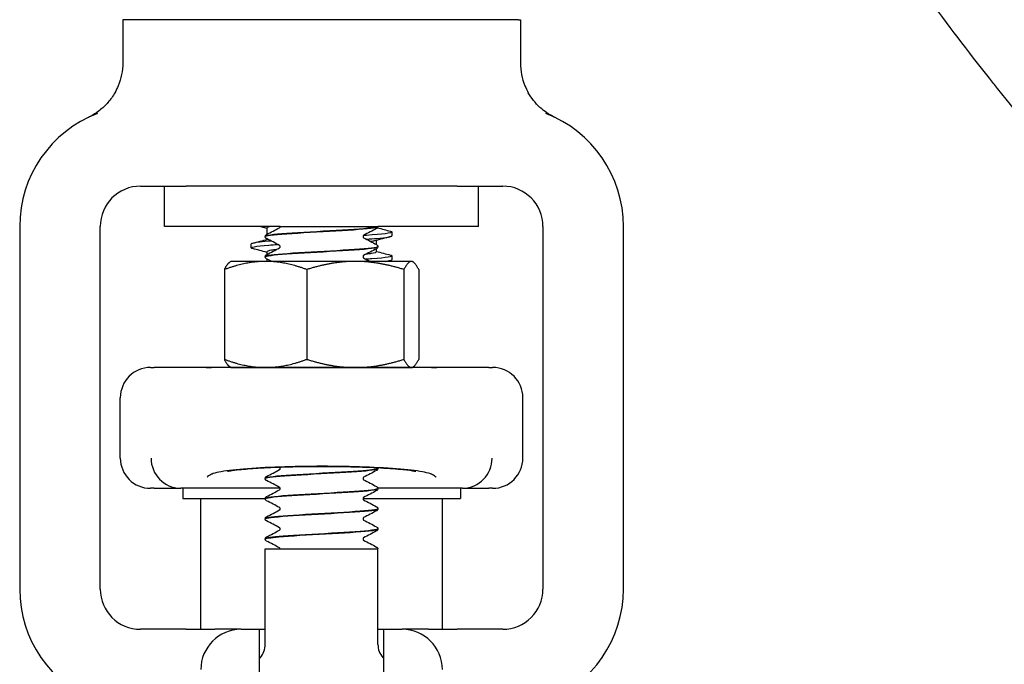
# Model space of a CAD drawing. Header units: inches. Extents: x 24 to 1128, y -69 to 748.
# Tile 552 of 656: x 962.1 to 965.15, y 305.56 to 307.56. Entities that reach past the tile are written whole.
import ezdxf

# ---------------------------------------------------------------- set-up
doc = ezdxf.new("R2010")
doc.units = ezdxf.units.IN
doc.header["$LTSCALE"] = 32
doc.header["$MEASUREMENT"] = 0
doc.layers.add('Visible (ANSI)', color=7, linetype='Continuous', lineweight=30)

msp = doc.modelspace()

# ---------------------------------------------------------------- linework, layer by layer
at = {"layer": 'Visible (ANSI)'}
for p, q in [((962.42349, 307.56267), (962.41703, 307.56267)), ((962.41703, 307.56267), (962.41703, 307.42871)), ((962.43112, 307.56267), (962.42349, 307.56267)), ((963.63794, 307.56267), (962.43112, 307.56267)), ((963.64558, 307.56267), (963.63794, 307.56267)), ((963.64558, 307.56267), (963.65203, 307.56267)), ((963.65203, 307.56267), (963.65203, 307.42871)), ((962.47203, 307.04617), (962.61395, 307.04617)), ((962.54703, 306.92117), (962.54703, 307.04617)), ((963.45512, 307.04617), (962.61395, 307.04617)), ((963.45512, 307.04617), (963.59703, 307.04617)), ((963.52203, 306.92117), (963.52203, 307.04617)), ((962.09703, 306.92117), (962.09703, 305.79617)), ((962.34703, 305.79617), (962.34703, 306.92117)), ((962.90587, 306.92117), (962.54703, 306.92117)), ((962.90587, 306.92117), (962.90587, 306.92117)), ((962.90587, 306.92117), (962.92051, 306.92117)), ((962.90587, 306.92114), (962.90587, 306.92117)), ((962.92051, 306.92117), (963.18337, 306.92117)), ((963.18337, 306.92117), (963.20946, 306.92117)), ((963.20953, 306.92117), (963.20946, 306.92117)), ((963.20953, 306.92083), (963.20953, 306.92117)), ((963.52203, 306.92117), (963.20953, 306.92117)), ((963.72203, 306.92117), (963.72203, 305.79617)), ((963.97203, 305.79617), (963.97203, 306.92117)), ((962.85953, 306.88955), (962.85953, 306.89017)), ((962.86453, 306.91651), (962.86453, 306.89662)), ((963.25328, 306.89205), (963.25328, 306.90391)), ((962.81578, 306.85498), (962.81578, 306.86684)), ((962.86453, 306.8831), (962.86453, 306.88098)), ((963.20453, 306.8779), (963.20453, 306.86534)), ((962.86453, 306.84237), (962.86453, 306.83406)), ((963.20453, 306.85182), (963.20453, 306.84237)), ((963.20953, 306.85827), (963.20953, 306.85889)), ((963.25328, 306.81791), (963.25328, 306.82977)), ((962.75303, 306.81267), (962.75017, 306.81102)), ((962.86071, 306.81267), (962.75303, 306.81267)), ((962.85953, 306.82699), (962.85953, 306.82761)), ((963.13938, 306.81267), (962.86071, 306.81267)), ((962.86453, 306.82054), (962.86453, 306.81267)), ((963.3132, 306.81267), (963.13938, 306.81267)), ((963.31603, 306.81267), (963.3132, 306.81267)), ((963.31603, 306.81267), (963.31889, 306.81102)), ((962.73287, 306.78753), (962.73287, 306.50881)), ((962.98854, 306.78753), (962.98854, 306.50881)), ((963.29021, 306.78753), (963.29021, 306.50881)), ((963.3362, 306.78753), (963.3362, 306.50881)), ((962.50328, 306.48367), (962.5147, 306.48367)), ((962.67647, 306.48367), (962.5147, 306.48367)), ((962.75303, 306.48367), (962.67647, 306.48367)), ((963.37612, 306.48327), (962.69294, 306.48327)), ((962.75303, 306.48367), (962.75017, 306.48532)), ((962.75303, 306.48367), (962.86071, 306.48367)), ((962.86071, 306.48367), (963.13938, 306.48367)), ((963.13938, 306.48367), (963.3132, 306.48367)), ((963.20953, 306.48327), (963.20953, 306.48352)), ((963.3132, 306.48367), (963.31603, 306.48367)), ((963.31603, 306.48367), (963.31889, 306.48532)), ((963.3926, 306.48367), (963.31603, 306.48367)), ((963.55436, 306.48367), (963.3926, 306.48367)), ((963.55436, 306.48367), (963.56578, 306.48367)), ((962.40953, 306.20242), (962.40953, 306.38992)), ((963.65953, 306.20242), (963.65953, 306.38992)), ((963.20953, 306.17008), (963.20953, 306.1707)), ((962.85953, 306.1388), (962.85953, 306.13942)), ((962.5147, 306.10867), (962.50328, 306.10867)), ((962.5147, 306.10867), (962.59741, 306.10867)), ((962.90579, 306.10867), (962.59741, 306.10867)), ((962.60328, 306.10867), (962.60328, 306.07742)), ((963.47166, 306.10867), (963.20949, 306.10867)), ((963.20953, 306.10752), (963.20953, 306.10814)), ((963.46578, 306.10867), (963.46578, 306.07742)), ((963.47166, 306.10867), (963.55436, 306.10867)), ((963.56578, 306.10867), (963.55436, 306.10867)), ((962.60328, 306.07742), (962.85958, 306.07742)), ((962.65953, 305.67117), (962.65953, 306.07742)), ((962.85953, 306.07624), (962.85953, 306.07686)), ((963.16328, 306.07742), (963.46578, 306.07742)), ((963.40953, 305.67117), (963.40953, 306.07742)), ((963.20953, 306.04496), (963.20953, 306.04558)), ((962.85953, 306.01368), (962.85953, 306.0143)), ((963.20953, 305.98239), (963.20953, 305.98302)), ((962.85953, 305.95111), (962.85953, 305.95173)), ((962.85953, 305.92117), (963.20953, 305.92117)), ((962.85953, 305.62427), (962.85953, 305.92117)), ((963.20953, 305.62427), (963.20953, 305.92117)), ((962.61395, 305.67117), (962.47203, 305.67117)), ((962.61395, 305.67117), (962.70288, 305.67117)), ((962.78453, 305.67117), (962.70288, 305.67117)), ((962.78453, 305.67117), (962.84078, 305.67117)), ((962.84078, 305.67117), (962.85953, 305.67117)), ((962.84078, 305.67117), (962.84078, 305.18625)), ((963.20953, 305.67117), (963.22828, 305.67117)), ((963.22828, 305.67117), (963.28453, 305.67117)), ((963.22828, 305.18625), (963.22828, 305.67117)), ((963.36618, 305.67117), (963.28453, 305.67117)), ((963.36618, 305.67117), (963.45512, 305.67117)), ((963.59703, 305.67117), (963.45512, 305.67117))]:
    msp.add_line(p, q, dxfattribs=at)
for centre, radius, start, end in [((962.47203, 306.92117), 0.375, 110.89571, 180), ((963.59703, 306.92117), 0.375, 0, 69.10429), ((962.47203, 306.92117), 0.125, 90, 180), ((963.59703, 306.92117), 0.125, 0, 90), ((962.50328, 306.38992), 0.09375, 90, 180), ((963.56578, 306.38992), 0.09375, 0, 90), ((962.50328, 306.20242), 0.09375, 180, 270), ((963.56578, 306.20242), 0.09375, 270, 0), ((962.47203, 305.79617), 0.375, 180, 249.10429), ((962.47203, 305.79617), 0.125, 180, 270), ((963.59703, 305.79617), 0.125, 270, 0), ((963.59703, 305.79617), 0.375, 290.89571, 0), ((962.78453, 305.54617), 0.125, 90, 180), ((963.28453, 305.54617), 0.125, 0, 90), ((962.79703, 305.62427), 0.0625, 319.4642, 0), ((963.27203, 305.62427), 0.0625, 180, 220.5358), ((963.03453, 305.42117), 0.25, 139.4642, 140.80503), ((963.03453, 305.42117), 0.25, 39.19497, 40.5358)]:
    msp.add_arc(centre, radius, start, end, dxfattribs=at)
for centre, major_axis, ratio, start_param, end_param in [((962.59654, 306.20242), (0.01834, -0.09202), 0.976791, 4.5200982, 6.0729206), ((963.47252, 306.20242), (0.01834, 0.09202), 0.976791, 3.3518573, 4.9046798), ((962.82324, 306.20242), (-0.24503, -0.08795), 0.1325254, 0.3357379, 0.3537118), ((963.24583, 306.20242), (0.24503, -0.08795), 0.1325254, 5.9294735, 5.9474474)]:
    msp.add_ellipse(centre, major_axis=major_axis, ratio=ratio, start_param=start_param, end_param=end_param, dxfattribs=at)
for points, knots in [([(979.45453, 304.63906), (979.3894, 304.60781), (979.32397, 304.57719), (979.25827, 304.54719), (979.24826, 304.54262), (979.23824, 304.53806), (979.22821, 304.53352), (979.03399, 304.44552), (978.83741, 304.36298), (978.63913, 304.28593), (978.62977, 304.28229), (978.62041, 304.27867), (978.61105, 304.27506), (978.51525, 304.23811), (978.41906, 304.20244), (978.32255, 304.16806), (978.31379, 304.16493), (978.30502, 304.16182), (978.29625, 304.15872), (978.27624, 304.15164), (978.25621, 304.14462), (978.23617, 304.13765), (978.05144, 304.0734), (977.86495, 304.01359), (977.67704, 303.95822), (977.66972, 303.95607), (977.66239, 303.95392), (977.65507, 303.95177), (977.57074, 303.9271), (977.48612, 303.90331), (977.40125, 303.88043), (977.38376, 303.87571), (977.36625, 303.87103), (977.34874, 303.86639), (977.34207, 303.86462), (977.33539, 303.86286), (977.32872, 303.8611), (977.11477, 303.80479), (976.89928, 303.75415), (976.68273, 303.70919), (976.67718, 303.70804), (976.67163, 303.70689), (976.66608, 303.70574), (976.55951, 303.68376), (976.45269, 303.66316), (976.34567, 303.64392), (976.34065, 303.64302), (976.33562, 303.64212), (976.3306, 303.64122), (976.27521, 303.63133), (976.21978, 303.62181), (976.1643, 303.61265), (975.99828, 303.58526), (975.8317, 303.56111), (975.66473, 303.5402), (975.661, 303.53973), (975.65726, 303.53926), (975.65353, 303.5388), (975.54301, 303.52506), (975.43232, 303.51274), (975.32151, 303.50184), (975.31851, 303.50154), (975.3155, 303.50125), (975.3125, 303.50095), (975.086, 303.47882), (974.85902, 303.46262), (974.63165, 303.4523), (974.63026, 303.45223), (974.62887, 303.45217), (974.62748, 303.45211), (974.5136, 303.44698), (974.39965, 303.44332), (974.28567, 303.44115), (974.28508, 303.44114), (974.2845, 303.44113), (974.28391, 303.44112), (974.20043, 303.43954), (974.11693, 303.43875), (974.03343, 303.43876), (973.88774, 303.43877), (973.74203, 303.4412), (973.59639, 303.44604), (973.59537, 303.44608), (973.59435, 303.44611), (973.59332, 303.44615), (973.47984, 303.44995), (973.3664, 303.45522), (973.25305, 303.46196), (973.25124, 303.46207), (973.24943, 303.46218), (973.24762, 303.46228), (973.02088, 303.47586), (972.7945, 303.49532), (972.56883, 303.52066), (972.56551, 303.52104), (972.56219, 303.52141), (972.55887, 303.52179), (972.44861, 303.53426), (972.33851, 303.54813), (972.22863, 303.56342), (972.22458, 303.56398), (972.22054, 303.56455), (972.21649, 303.56511), (972.11179, 303.57978), (972.00729, 303.59572), (971.90302, 303.61294), (971.78072, 303.63314), (971.65861, 303.65512), (971.53677, 303.6789), (971.53137, 303.67995), (971.52596, 303.68101), (971.52056, 303.68207), (971.40879, 303.70403), (971.29725, 303.7275), (971.18603, 303.75247), (971.18, 303.75382), (971.17397, 303.75518), (971.16795, 303.75654), (971.00043, 303.79442), (970.83366, 303.83571), (970.66781, 303.88043), (970.6099, 303.89605), (970.5521, 303.91208), (970.49441, 303.92854), (970.48708, 303.93063), (970.47974, 303.93273), (970.47241, 303.93484), (970.3659, 303.96543), (970.25981, 303.99746), (970.1542, 304.03092), (970.14621, 304.03345), (970.13823, 304.03599), (970.13025, 304.03853), (970.0296, 304.07065), (969.9294, 304.10405), (969.82972, 304.13875), (969.71494, 304.17871), (969.60058, 304.22046), (969.48678, 304.264), (969.47754, 304.26754), (969.46829, 304.27109), (969.45905, 304.27466), (969.35883, 304.3133), (969.25904, 304.35334), (969.15978, 304.39477), (969.1501, 304.3988), (969.14043, 304.40286), (969.13077, 304.40692), (968.92513, 304.4934), (968.72178, 304.58587), (968.52146, 304.68423), (968.5112, 304.68927), (968.50095, 304.69432), (968.49071, 304.69939), (968.39683, 304.74584), (968.30363, 304.79359), (968.21118, 304.84262), (968.20067, 304.84819), (968.19017, 304.85379), (968.17968, 304.85939), (968.07867, 304.91338), (967.97856, 304.9689), (967.87946, 305.02594), (967.78159, 305.08226), (967.68439, 305.14024), (967.58797, 305.19986), (967.57698, 305.20666), (967.566, 305.21348), (967.55503, 305.22032), (967.47644, 305.26931), (967.39839, 305.31941), (967.32094, 305.37059), (967.30596, 305.38049), (967.29101, 305.39042), (967.27608, 305.4004), (967.26515, 305.4077), (967.25423, 305.41503), (967.24333, 305.42238), (967.15414, 305.48247), (967.06578, 305.54403), (966.97841, 305.60698), (966.87702, 305.68004), (966.77696, 305.75498), (966.6784, 305.83175), (966.66793, 305.8399), (966.65747, 305.84808), (966.64704, 305.85627), (966.56164, 305.92334), (966.47738, 305.99178), (966.39439, 306.06155), (966.38403, 306.07026), (966.37368, 306.07899), (966.36336, 306.08774), (966.28676, 306.15267), (966.21126, 306.21874), (966.13692, 306.28589), (966.04246, 306.37121), (965.94943, 306.45871), (965.85804, 306.54831), (965.84776, 306.55839), (965.8375, 306.5685), (965.82727, 306.57863), (965.75208, 306.65304), (965.67804, 306.72889), (965.60527, 306.80613), (965.59541, 306.81659), (965.58557, 306.82708), (965.57576, 306.83759), (965.42224, 307.00211), (965.27448, 307.17284), (965.13357, 307.34926), (965.12508, 307.35989), (965.11662, 307.37054), (965.10818, 307.3812), (965.04259, 307.46413), (964.97852, 307.54829), (964.91605, 307.63363), (964.90835, 307.64416), (964.90067, 307.6547), (964.89301, 307.66526), (964.83229, 307.74904), (964.77324, 307.83378), (964.71593, 307.9194), (964.70124, 307.94134), (964.68665, 307.96337), (964.67215, 307.98548), (964.66425, 307.99753), (964.65638, 308.00961), (964.64854, 308.02171)], [0.37071609, 0.37071609, 0.37071609, 0.37071609, 0.37431795, 0.37431795, 0.37431795, 0.37486693, 0.37486693, 0.37486693, 0.38550058, 0.38550058, 0.38550058, 0.38600227, 0.38600227, 0.38600227, 0.39113586, 0.39113586, 0.39113586, 0.39160203, 0.39160203, 0.39160203, 0.39266608, 0.39266608, 0.39266608, 0.40247456, 0.40247456, 0.40247456, 0.40285663, 0.40285663, 0.40285663, 0.40725602, 0.40725602, 0.40725602, 0.40816277, 0.40816277, 0.40816277, 0.40850818, 0.40850818, 0.40850818, 0.41958007, 0.41958007, 0.41958007, 0.4198637, 0.4198637, 0.4198637, 0.4253113, 0.4253113, 0.4253113, 0.42556695, 0.42556695, 0.42556695, 0.42838578, 0.42838578, 0.42838578, 0.43682079, 0.43682079, 0.43682079, 0.43700942, 0.43700942, 0.43700942, 0.44259209, 0.44259209, 0.44259209, 0.4427435, 0.4427435, 0.4427435, 0.45415456, 0.45415456, 0.45415456, 0.45422436, 0.45422436, 0.45422436, 0.4599393, 0.4599393, 0.4599393, 0.45996873, 0.45996873, 0.45996873, 0.46415469, 0.46415469, 0.46415469, 0.47145886, 0.47145886, 0.47145886, 0.47151019, 0.47151019, 0.47151019, 0.4772018, 0.4772018, 0.4772018, 0.47729258, 0.47729258, 0.47729258, 0.48867808, 0.48867808, 0.48867808, 0.48884558, 0.48884558, 0.48884558, 0.49440932, 0.49440932, 0.49440932, 0.49461432, 0.49461432, 0.49461432, 0.49991637, 0.49991637, 0.49991637, 0.5061353, 0.5061353, 0.5061353, 0.50641119, 0.50641119, 0.50641119, 0.51211772, 0.51211772, 0.51211772, 0.51242705, 0.51242705, 0.51242705, 0.52102437, 0.52102437, 0.52102437, 0.52402644, 0.52402644, 0.52402644, 0.5244082, 0.5244082, 0.5244082, 0.52995405, 0.52995405, 0.52995405, 0.5303734, 0.5303734, 0.5303734, 0.53566253, 0.53566253, 0.53566253, 0.54175282, 0.54175282, 0.54175282, 0.5422477, 0.5422477, 0.5422477, 0.5476158, 0.5476158, 0.5476158, 0.54813913, 0.54813913, 0.54813913, 0.55927152, 0.55927152, 0.55927152, 0.55984166, 0.55984166, 0.55984166, 0.56506666, 0.56506666, 0.56506666, 0.56566069, 0.56566069, 0.56566069, 0.57137991, 0.57137991, 0.57137991, 0.57702743, 0.57702743, 0.57702743, 0.57767117, 0.57767117, 0.57767117, 0.58228285, 0.58228285, 0.58228285, 0.58317458, 0.58317458, 0.58317458, 0.5838272, 0.5838272, 0.5838272, 0.589166, 0.589166, 0.589166, 0.59536199, 0.59536199, 0.59536199, 0.59602014, 0.59602014, 0.59602014, 0.60140635, 0.60140635, 0.60140635, 0.60207884, 0.60207884, 0.60207884, 0.60706871, 0.60706871, 0.60706871, 0.61340896, 0.61340896, 0.61340896, 0.61412222, 0.61412222, 0.61412222, 0.61935995, 0.61935995, 0.61935995, 0.62006947, 0.62006947, 0.62006947, 0.63117187, 0.63117187, 0.63117187, 0.63184054, 0.63184054, 0.63184054, 0.63703892, 0.63703892, 0.63703892, 0.63768002, 0.63768002, 0.63768002, 0.64276595, 0.64276595, 0.64276595, 0.64406947, 0.64406947, 0.64406947, 0.64477999, 0.64477999, 0.64477999, 0.64477999]), ([(962.41703, 307.42871), (962.41703, 307.4043), (962.41226, 307.38012), (962.39999, 307.3502), (962.39652, 307.34308), (962.39263, 307.33622)], [0, 0, 0, 0, 0.18604443, 0.18604443, 0.24640289, 0.24640289, 0.24640289, 0.24640289]), ([(963.65203, 307.42871), (963.65203, 307.4043), (963.6568, 307.38012), (963.66908, 307.3502), (963.67254, 307.34308), (963.67643, 307.33622)], [0, 0, 0, 0, 0.18604443, 0.18604443, 0.24640289, 0.24640289, 0.24640289, 0.24640289]), ([(962.39263, 307.33622), (962.3865, 307.32541), (962.37931, 307.31524), (962.36324, 307.29671), (962.35444, 307.28836), (962.33393, 307.27234), (962.32434, 307.26683), (962.31851, 307.26367), (962.31807, 307.26343), (962.31761, 307.26319)], [0, 0, 0, 0, 0.09469213, 0.09469213, 0.18700728, 0.18700728, 0.29404594, 0.29404594, 0.30156032, 0.30156032, 0.30156032, 0.30156032]), ([(963.75145, 307.26319), (963.75061, 307.26364), (963.74979, 307.26409), (963.74173, 307.26851), (963.72773, 307.27679), (963.69827, 307.3039), (963.68605, 307.31925), (963.67643, 307.33622)], [0.01028684, 0.01028684, 0.01028684, 0.01028684, 0.01590204, 0.01590204, 0.08584187, 0.08584187, 0.15193376, 0.15193376, 0.15193376, 0.15193376]), ([(962.31761, 307.26319), (962.31536, 307.26199), (962.31303, 307.26081), (962.31055, 307.25962), (962.31046, 307.25958), (962.31037, 307.25953)], [-0.020804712, -0.020804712, -0.020804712, -0.020804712, 0, 0, 0.000806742, 0.000806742, 0.000806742, 0.000806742]), ([(963.7587, 307.25953), (963.75861, 307.25958), (963.75851, 307.25962), (963.75607, 307.26079), (963.75375, 307.26197), (963.75145, 307.26319)], [-0.719927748, -0.719927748, -0.719927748, -0.719927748, -0.71835885, -0.71835885, -0.678581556, -0.678581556, -0.678581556, -0.678581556]), ([(962.85969, 306.88952), (962.85958, 306.89022), (962.86075, 306.89091), (962.86326, 306.89161), (962.87438, 306.89469), (962.91161, 306.89777), (962.96073, 306.90086), (963.00949, 306.90392), (963.06882, 306.90698), (963.11636, 306.91004), (963.16396, 306.9131), (963.19862, 306.91616), (963.20726, 306.91923), (963.20877, 306.91976), (963.20953, 306.9203), (963.20953, 306.92083)], [-9.427487, -9.427487, -9.427487, -9.427487, -9.2180099, -9.2180099, -9.2180099, -8.289328, -8.289328, -8.289328, -7.3674505, -7.3674505, -7.3674505, -6.4443529, -6.4443529, -6.4443529, -6.2831853, -6.2831853, -6.2831853, -6.2831853]), ([(963.20946, 306.92117), (963.20792, 306.91808), (963.1795, 306.91499), (963.13509, 306.91191), (963.09069, 306.90882), (963.03138, 306.90573), (962.97985, 306.90265), (962.92833, 306.89956), (962.88583, 306.89648), (962.8686, 306.89339), (962.86261, 306.89232), (962.85972, 306.89124), (962.85981, 306.89017)], [0.0284489, 0.0284489, 0.0284489, 0.0284489, 0.9586618, 0.9586618, 0.9586618, 1.888606, 1.888606, 1.888606, 2.8182842, 2.8182842, 2.8182842, 3.1415927, 3.1415927, 3.1415927, 3.1415927]), ([(962.90405, 306.91736), (962.90409, 306.91738), (962.90427, 306.91748), (962.90482, 306.91805), (962.90513, 306.91844), (962.90566, 306.91958), (962.90587, 306.92035), (962.90587, 306.92114)], [0.006616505, 0.006616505, 0.006616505, 0.006616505, 0.024017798, 0.024017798, 0.03673453, 0.03673453, 0.049915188, 0.049915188, 0.049915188, 0.049915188]), ([(963.20953, 306.9208), (963.20947, 306.91953), (963.20899, 306.91833), (963.20789, 306.91667), (963.2073, 306.91612), (963.20626, 306.91532), (963.20578, 306.91504), (963.20532, 306.9148)], [0, 0, 0, 0, 0.017960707, 0.017960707, 0.035135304, 0.035135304, 0.051182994, 0.051182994, 0.051182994, 0.051182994]), ([(962.85953, 306.8902), (962.85959, 306.89148), (962.86007, 306.89267), (962.86117, 306.89433), (962.86177, 306.89488), (962.86281, 306.89568), (962.86328, 306.89596), (962.86374, 306.8962)], [0, 0, 0, 0, 0.017960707, 0.017960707, 0.035135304, 0.035135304, 0.051182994, 0.051182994, 0.051182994, 0.051182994]), ([(963.16499, 306.89363), (963.16493, 306.8936), (963.16476, 306.89349), (963.16425, 306.89295), (963.16394, 306.89257), (963.1634, 306.89143), (963.1632, 306.89065), (963.1632, 306.88986)], [0.008751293, 0.008751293, 0.008751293, 0.008751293, 0.024017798, 0.024017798, 0.03673453, 0.03673453, 0.049915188, 0.049915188, 0.049915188, 0.049915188]), ([(963.1632, 306.88986), (963.1632, 306.88865), (963.1637, 306.88753), (963.16449, 306.88646), (963.16478, 306.88624), (963.16498, 306.88609), (963.16502, 306.88607), (963.16502, 306.88607)], [0, 0, 0, 0, 0.02017106, 0.02017106, 0.036592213, 0.036592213, 0.045399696, 0.045399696, 0.045399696, 0.045399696]), ([(963.24852, 306.90633), (963.25158, 306.90554), (963.25321, 306.90475), (963.25328, 306.90396), (963.2536, 306.90049), (963.22376, 306.89702), (963.1742, 306.89354), (963.17094, 306.89331), (963.1676, 306.89309), (963.16419, 306.89286)], [156.8740037, 156.8740037, 156.8740037, 156.8740037, 157.0747399, 157.0747399, 157.0747399, 157.9578984, 157.9578984, 157.9578984, 158.0159854, 158.0159854, 158.0159854, 158.0159854]), ([(963.17337, 306.88164), (963.18537, 306.88247), (963.19633, 306.88331), (963.20595, 306.88414), (963.23632, 306.88678), (963.25287, 306.88942), (963.25312, 306.89205)], [-164.24548523, -164.24548523, -164.24548523, -164.24548523, -164.03312378, -164.03312378, -164.03312378, -163.36281799, -163.36281799, -163.36281799, -163.36281799]), ([(962.82041, 306.85256), (962.81954, 306.85278), (962.8188, 306.85301), (962.81818, 306.85323), (962.80878, 306.85667), (962.82858, 306.8601), (962.8708, 306.86354), (962.8791, 306.86421), (962.88823, 306.86489), (962.89803, 306.86556)], [-166.7100396, -166.7100396, -166.7100396, -166.7100396, -166.6525026, -166.6525026, -166.6525026, -165.7793701, -165.7793701, -165.7793701, -165.6078186, -165.6078186, -165.6078186, -165.6078186]), ([(962.8783, 306.87597), (962.86413, 306.87488), (962.85192, 306.87379), (962.84229, 306.87271), (962.82499, 306.87075), (962.81618, 306.86879), (962.81611, 306.86684)], [159.44697057, 159.44697057, 159.44697057, 159.44697057, 159.72380738, 159.72380738, 159.72380738, 160.22122533, 160.22122533, 160.22122533, 160.22122533]), ([(962.86374, 306.88352), (962.86303, 306.88389), (962.86227, 306.88434), (962.86102, 306.88563), (962.86058, 306.88619), (962.85985, 306.88765), (962.85958, 306.88857), (962.85953, 306.88952)], [0, 0, 0, 0, 0.024898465, 0.024898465, 0.037820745, 0.037820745, 0.051208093, 0.051208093, 0.051208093, 0.051208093]), ([(962.90587, 306.85858), (962.90587, 306.85979), (962.90537, 306.86091), (962.90457, 306.86198), (962.90429, 306.8622), (962.90408, 306.86235), (962.90405, 306.86237), (962.90405, 306.86237)], [0, 0, 0, 0, 0.02017106, 0.02017106, 0.036592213, 0.036592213, 0.045399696, 0.045399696, 0.045399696, 0.045399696]), ([(963.20532, 306.86492), (963.20604, 306.86455), (963.2068, 306.8641), (963.20804, 306.86281), (963.20848, 306.86225), (963.20922, 306.86079), (963.20949, 306.85987), (963.20953, 306.85892)], [0, 0, 0, 0, 0.024898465, 0.024898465, 0.037820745, 0.037820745, 0.051208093, 0.051208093, 0.051208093, 0.051208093]), ([(962.85953, 306.82696), (962.85943, 306.82999), (962.885, 306.83301), (962.92692, 306.83603), (962.96935, 306.8391), (963.02755, 306.84216), (963.07955, 306.84522), (963.13329, 306.84838), (963.17904, 306.85155), (963.19849, 306.85471), (963.20577, 306.8559), (963.20931, 306.85708), (963.20923, 306.85827)], [-15.7106723, -15.7106723, -15.7106723, -15.7106723, -14.7994931, -14.7994931, -14.7994931, -13.877024, -13.877024, -13.877024, -12.9235543, -12.9235543, -12.9235543, -12.5663706, -12.5663706, -12.5663706, -12.5663706]), ([(962.85953, 306.82764), (962.85959, 306.82891), (962.86007, 306.83011), (962.86117, 306.83177), (962.86177, 306.83232), (962.86281, 306.83312), (962.86328, 306.8334), (962.86374, 306.83364)], [0, 0, 0, 0, 0.017960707, 0.017960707, 0.035135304, 0.035135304, 0.051182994, 0.051182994, 0.051182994, 0.051182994]), ([(963.20932, 306.85892), (963.20945, 306.85807), (963.20772, 306.85723), (963.20404, 306.85639), (963.19058, 306.85331), (963.15132, 306.85023), (963.10126, 306.84714), (963.05121, 306.84406), (962.99154, 306.84098), (962.94502, 306.8379), (962.89851, 306.83482), (962.86624, 306.83174), (962.86051, 306.82866), (962.85986, 306.82831), (962.85955, 306.82796), (962.85959, 306.82761)], [6.2804763, 6.2804763, 6.2804763, 6.2804763, 6.5343927, 6.5343927, 6.5343927, 7.4627822, 7.4627822, 7.4627822, 8.3909221, 8.3909221, 8.3909221, 9.318815, 9.318815, 9.318815, 9.424778, 9.424778, 9.424778, 9.424778]), ([(962.89387, 306.8494), (962.88824, 306.84871), (962.88333, 306.84802), (962.87927, 306.84732), (962.86959, 306.84567), (962.86482, 306.84402), (962.86486, 306.84237)], [165.90898853, 165.90898853, 165.90898853, 165.90898853, 166.08500187, 166.08500187, 166.08500187, 166.50441064, 166.50441064, 166.50441064, 166.50441064]), ([(962.90405, 306.8548), (962.90409, 306.85482), (962.90427, 306.85491), (962.90482, 306.85549), (962.90513, 306.85588), (962.90566, 306.85701), (962.90587, 306.85779), (962.90587, 306.85858)], [0.006616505, 0.006616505, 0.006616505, 0.006616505, 0.024017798, 0.024017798, 0.03673453, 0.03673453, 0.049915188, 0.049915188, 0.049915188, 0.049915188]), ([(963.16499, 306.83107), (963.16493, 306.83104), (963.16476, 306.83092), (963.16425, 306.83039), (963.16394, 306.83), (963.1634, 306.82887), (963.1632, 306.82809), (963.1632, 306.8273)], [0.008751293, 0.008751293, 0.008751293, 0.008751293, 0.024017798, 0.024017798, 0.03673453, 0.03673453, 0.049915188, 0.049915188, 0.049915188, 0.049915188]), ([(963.2042, 306.84237), (963.20423, 306.84067), (963.19915, 306.83897), (963.18888, 306.83727), (963.18433, 306.83652), (963.17878, 306.83576), (963.17239, 306.83501)], [163.36281799, 163.36281799, 163.36281799, 163.36281799, 163.79533054, 163.79533054, 163.79533054, 163.98696995, 163.98696995, 163.98696995, 163.98696995]), ([(963.24863, 306.83219), (963.2501, 306.83181), (963.25122, 306.83143), (963.25199, 306.83105), (963.25897, 306.82758), (963.23599, 306.82411), (963.19106, 306.82064), (963.18535, 306.8202), (963.1793, 306.81976), (963.17297, 306.81932)], [163.157189, 163.157189, 163.157189, 163.157189, 163.2540101, 163.2540101, 163.2540101, 164.1362278, 164.1362278, 164.1362278, 164.2482393, 164.2482393, 164.2482393, 164.2482393]), ([(963.20953, 306.85824), (963.20947, 306.85697), (963.20899, 306.85577), (963.20789, 306.85411), (963.2073, 306.85356), (963.20626, 306.85276), (963.20578, 306.85248), (963.20532, 306.85224)], [0, 0, 0, 0, 0.017960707, 0.017960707, 0.035135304, 0.035135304, 0.051182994, 0.051182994, 0.051182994, 0.051182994]), ([(962.86374, 306.82096), (962.86303, 306.82133), (962.86227, 306.82178), (962.86102, 306.82307), (962.86058, 306.82363), (962.85985, 306.82509), (962.85958, 306.82601), (962.85953, 306.82696)], [0, 0, 0, 0, 0.024898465, 0.024898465, 0.037820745, 0.037820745, 0.051208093, 0.051208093, 0.051208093, 0.051208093]), ([(963.1632, 306.8273), (963.1632, 306.82609), (963.1637, 306.82497), (963.16449, 306.82389), (963.16478, 306.82368), (963.16498, 306.82353), (963.16502, 306.82351), (963.16502, 306.82351)], [0, 0, 0, 0, 0.02017106, 0.02017106, 0.036592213, 0.036592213, 0.045399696, 0.045399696, 0.045399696, 0.045399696]), ([(962.67647, 306.48367), (962.67649, 306.48367), (962.67651, 306.48367), (962.67924, 306.48366), (962.68465, 306.48327), (962.69294, 306.48327)], [-0.00244603, -0.00244603, -0.00244603, -0.00244603, 0, 0, 0.30409051, 0.30409051, 0.30409051, 0.30409051]), ([(963.37612, 306.48327), (963.38442, 306.48327), (963.38982, 306.48366), (963.39256, 306.48367), (963.39258, 306.48367), (963.3926, 306.48367)], [0.0481126, 0.0481126, 0.0481126, 0.0481126, 0.35549776, 0.35549776, 0.35797029, 0.35797029, 0.35797029, 0.35797029]), ([(963.3747, 306.15293), (963.36546, 306.15679), (963.3477, 306.16045), (963.29711, 306.16696), (963.26477, 306.16976), (963.18963, 306.17411), (963.14756, 306.17563), (963.05911, 306.17718), (963.01359, 306.1772), (962.92502, 306.17573), (962.88282, 306.17425), (962.80726, 306.16998), (962.77462, 306.16722), (962.72244, 306.16067), (962.70388, 306.15691), (962.69436, 306.15293)], [0, 0, 0, 0, 0.344205, 0.344205, 0.6883035, 0.6883035, 1.0322227, 1.0322227, 1.3758839, 1.3758839, 1.7193458, 1.7193458, 2.0628667, 2.0628667, 2.4173808, 2.4173808, 2.4173808, 2.4173808]), ([(962.7421, 306.16156), (962.7421, 306.16157), (962.74225, 306.1616), (962.74364, 306.1619), (962.74682, 306.16251), (962.75812, 306.16427), (962.76794, 306.16554), (962.79553, 306.1684), (962.81476, 306.16997), (962.86187, 306.17293), (962.89044, 306.17424), (962.95259, 306.17616), (962.9871, 306.17674), (963.05636, 306.17697), (963.0914, 306.17662), (963.15812, 306.17502), (963.18933, 306.17381), (963.24436, 306.17073), (963.26805, 306.16891), (963.30319, 306.16536), (963.3161, 306.16356), (963.32478, 306.16203), (963.32621, 306.16173), (963.32688, 306.16159), (963.32696, 306.16157), (963.32696, 306.16157)], [-3.9197905, -3.9197905, -3.9197905, -3.9197905, -3.8923457, -3.8923457, -3.779618, -3.779618, -3.6122028, -3.6122028, -3.3893232, -3.3893232, -3.1324583, -3.1324583, -2.8590136, -2.8590136, -2.5819763, -2.5819763, -2.308624, -2.308624, -2.0477624, -2.0477624, -1.8214592, -1.8214592, -1.7487926, -1.7487926, -1.7289388, -1.7289388, -1.7289388, -1.7289388]), ([(962.85985, 306.13877), (962.85974, 306.14011), (962.86419, 306.14144), (962.87332, 306.14278), (962.8943, 306.14585), (962.93951, 306.14892), (962.9918, 306.15199), (963.04409, 306.15505), (963.10225, 306.15812), (963.14425, 306.16119), (963.18484, 306.16415), (963.20943, 306.16712), (963.20953, 306.17008)], [-84.8257107, -84.8257107, -84.8257107, -84.8257107, -84.4233738, -84.4233738, -84.4233738, -83.4988671, -83.4988671, -83.4988671, -82.5745653, -82.5745653, -82.5745653, -81.681409, -81.681409, -81.681409, -81.681409]), ([(963.2094, 306.17073), (963.20925, 306.16825), (963.19278, 306.16577), (963.16326, 306.16329), (963.12653, 306.16021), (963.0705, 306.15712), (963.01658, 306.15404), (962.96271, 306.15096), (962.91223, 306.14788), (962.88441, 306.1448), (962.86823, 306.143), (962.85993, 306.14121), (962.85985, 306.13942)], [75.3955147, 75.3955147, 75.3955147, 75.3955147, 76.1425075, 76.1425075, 76.1425075, 77.0718173, 77.0718173, 77.0718173, 78.0001054, 78.0001054, 78.0001054, 78.5398163, 78.5398163, 78.5398163, 78.5398163]), ([(962.90587, 306.17039), (962.90587, 306.1716), (962.90537, 306.17272), (962.90457, 306.1738), (962.90429, 306.17401), (962.90408, 306.17416), (962.90405, 306.17418), (962.90405, 306.17418)], [0, 0, 0, 0, 0.02017106, 0.02017106, 0.036592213, 0.036592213, 0.045399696, 0.045399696, 0.045399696, 0.045399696]), ([(962.90405, 306.16661), (962.90409, 306.16663), (962.90427, 306.16673), (962.90482, 306.1673), (962.90513, 306.16769), (962.90566, 306.16883), (962.90587, 306.1696), (962.90587, 306.17039)], [0.006616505, 0.006616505, 0.006616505, 0.006616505, 0.024017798, 0.024017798, 0.03673453, 0.03673453, 0.049915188, 0.049915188, 0.049915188, 0.049915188]), ([(963.20953, 306.17005), (963.20947, 306.16878), (963.20899, 306.16758), (963.20789, 306.16592), (963.2073, 306.16537), (963.20626, 306.16457), (963.20578, 306.16429), (963.20532, 306.16405)], [0, 0, 0, 0, 0.017960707, 0.017960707, 0.035135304, 0.035135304, 0.051182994, 0.051182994, 0.051182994, 0.051182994]), ([(962.69436, 306.15293), (962.69386, 306.15273), (962.69337, 306.15251), (962.69083, 306.1514), (962.68896, 306.15047), (962.68453, 306.14798), (962.68231, 306.14639), (962.68009, 306.14437), (962.67962, 306.1439), (962.67915, 306.14339), (962.6791, 306.14333), (962.67905, 306.14328)], [0.05166308, 0.05166308, 0.05166308, 0.05166308, 0.07036558, 0.07036558, 0.15060424, 0.15060424, 0.28322209, 0.28322209, 0.32342002, 0.32342002, 0.3282584, 0.3282584, 0.3282584, 0.3282584]), ([(962.85953, 306.13945), (962.85959, 306.14073), (962.86007, 306.14192), (962.86117, 306.14358), (962.86177, 306.14413), (962.86281, 306.14493), (962.86328, 306.14521), (962.86374, 306.14545)], [0, 0, 0, 0, 0.017960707, 0.017960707, 0.035135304, 0.035135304, 0.051182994, 0.051182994, 0.051182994, 0.051182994]), ([(962.86374, 306.13277), (962.86303, 306.13314), (962.86227, 306.13359), (962.86102, 306.13488), (962.86058, 306.13544), (962.85985, 306.1369), (962.85958, 306.13782), (962.85953, 306.13877)], [0, 0, 0, 0, 0.024898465, 0.024898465, 0.037820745, 0.037820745, 0.051208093, 0.051208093, 0.051208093, 0.051208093]), ([(963.16499, 306.14288), (963.16493, 306.14285), (963.16476, 306.14274), (963.16425, 306.1422), (963.16394, 306.14182), (963.1634, 306.14068), (963.1632, 306.1399), (963.1632, 306.13911)], [0.008751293, 0.008751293, 0.008751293, 0.008751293, 0.024017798, 0.024017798, 0.03673453, 0.03673453, 0.049915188, 0.049915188, 0.049915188, 0.049915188]), ([(963.1632, 306.13911), (963.1632, 306.1379), (963.1637, 306.13678), (963.16449, 306.13571), (963.16478, 306.13549), (963.16498, 306.13534), (963.16502, 306.13532), (963.16502, 306.13532)], [0, 0, 0, 0, 0.02017106, 0.02017106, 0.036592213, 0.036592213, 0.045399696, 0.045399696, 0.045399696, 0.045399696]), ([(963.39001, 306.14328), (963.38996, 306.14333), (963.38991, 306.14339), (963.38945, 306.14389), (963.389, 306.14435), (963.38679, 306.14637), (963.38455, 306.14797), (963.3801, 306.15047), (963.37824, 306.1514), (963.3757, 306.15251), (963.37521, 306.15272), (963.3747, 306.15293)], [-0.00483264, -0.00483264, -0.00483264, -0.00483264, 0, 0, 0.03929975, 0.03929975, 0.17286172, 0.17286172, 0.25278744, 0.25278744, 0.27153158, 0.27153158, 0.27153158, 0.27153158]), ([(962.85969, 306.07621), (962.85958, 306.0769), (962.86073, 306.07759), (962.86321, 306.07828), (962.87422, 306.08136), (962.91119, 306.08443), (962.96008, 306.0875), (963.00895, 306.09058), (963.06858, 306.09365), (963.11632, 306.09672), (963.16406, 306.09979), (963.19878, 306.10286), (963.20733, 306.10594), (963.20879, 306.10646), (963.20948, 306.10699), (963.20943, 306.10752)], [-91.108896, -91.108896, -91.108896, -91.108896, -90.9008742, -90.9008742, -90.9008742, -89.9748609, -89.9748609, -89.9748609, -89.0490707, -89.0490707, -89.0490707, -88.1235008, -88.1235008, -88.1235008, -87.9645943, -87.9645943, -87.9645943, -87.9645943]), ([(963.20953, 306.10817), (963.20954, 306.10808), (963.20952, 306.108), (963.20949, 306.10792), (963.20828, 306.10485), (963.18057, 306.10178), (963.13685, 306.09872), (963.09317, 306.09565), (963.03452, 306.09259), (962.98306, 306.08953), (962.93164, 306.08647), (962.88858, 306.0834), (962.87014, 306.08034), (962.86314, 306.07918), (962.85975, 306.07802), (962.85982, 306.07686)], [81.6787, 81.6787, 81.6787, 81.6787, 81.7038978, 81.7038978, 81.7038978, 82.6277161, 82.6277161, 82.6277161, 83.5507651, 83.5507651, 83.5507651, 84.4730857, 84.4730857, 84.4730857, 84.8230016, 84.8230016, 84.8230016, 84.8230016]), ([(962.90587, 306.10783), (962.90587, 306.10904), (962.90537, 306.11016), (962.90457, 306.11123), (962.90429, 306.11145), (962.90408, 306.1116), (962.90405, 306.11162), (962.90405, 306.11162)], [0, 0, 0, 0, 0.02017106, 0.02017106, 0.036592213, 0.036592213, 0.045399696, 0.045399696, 0.045399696, 0.045399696]), ([(962.90405, 306.10405), (962.90409, 306.10407), (962.90427, 306.10416), (962.90482, 306.10474), (962.90513, 306.10513), (962.90566, 306.10626), (962.90587, 306.10704), (962.90587, 306.10783)], [0.006616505, 0.006616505, 0.006616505, 0.006616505, 0.024017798, 0.024017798, 0.03673453, 0.03673453, 0.049915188, 0.049915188, 0.049915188, 0.049915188]), ([(963.20532, 306.11417), (963.20604, 306.1138), (963.2068, 306.11335), (963.20804, 306.11206), (963.20848, 306.1115), (963.20922, 306.11004), (963.20949, 306.10912), (963.20953, 306.10817)], [0, 0, 0, 0, 0.024898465, 0.024898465, 0.037820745, 0.037820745, 0.051208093, 0.051208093, 0.051208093, 0.051208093]), ([(963.20953, 306.10749), (963.20947, 306.10622), (963.20899, 306.10502), (963.20789, 306.10336), (963.2073, 306.10281), (963.20626, 306.10201), (963.20578, 306.10173), (963.20532, 306.10149)], [0, 0, 0, 0, 0.017960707, 0.017960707, 0.035135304, 0.035135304, 0.051182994, 0.051182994, 0.051182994, 0.051182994]), ([(962.85953, 306.07689), (962.85959, 306.07816), (962.86007, 306.07936), (962.86117, 306.08102), (962.86177, 306.08157), (962.86281, 306.08237), (962.86328, 306.08265), (962.86374, 306.08289)], [0, 0, 0, 0, 0.017960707, 0.017960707, 0.035135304, 0.035135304, 0.051182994, 0.051182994, 0.051182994, 0.051182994]), ([(962.86374, 306.07021), (962.86303, 306.07058), (962.86227, 306.07103), (962.86102, 306.07232), (962.86058, 306.07288), (962.85985, 306.07434), (962.85958, 306.07526), (962.85953, 306.07621)], [0, 0, 0, 0, 0.024898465, 0.024898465, 0.037820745, 0.037820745, 0.051208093, 0.051208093, 0.051208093, 0.051208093]), ([(963.16499, 306.08032), (963.16493, 306.08029), (963.16476, 306.08017), (963.16425, 306.07964), (963.16394, 306.07925), (963.1634, 306.07812), (963.1632, 306.07734), (963.1632, 306.07655)], [0.008751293, 0.008751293, 0.008751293, 0.008751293, 0.024017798, 0.024017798, 0.03673453, 0.03673453, 0.049915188, 0.049915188, 0.049915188, 0.049915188]), ([(963.1632, 306.07655), (963.1632, 306.07534), (963.1637, 306.07422), (963.16449, 306.07314), (963.16478, 306.07293), (963.16498, 306.07278), (963.16502, 306.07276), (963.16502, 306.07276)], [0, 0, 0, 0, 0.02017106, 0.02017106, 0.036592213, 0.036592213, 0.045399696, 0.045399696, 0.045399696, 0.045399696]), ([(962.85953, 306.01365), (962.85953, 306.01366), (962.85953, 306.01367), (962.85953, 306.01367), (962.85953, 306.01675), (962.88627, 306.01983), (962.92957, 306.02291), (962.97286, 306.02599), (963.03167, 306.02907), (963.0836, 306.03215), (963.13552, 306.03522), (963.17933, 306.0383), (963.19835, 306.04138), (963.20572, 306.04257), (963.20931, 306.04376), (963.20923, 306.04496)], [-97.3920813, -97.3920813, -97.3920813, -97.3920813, -97.3894346, -97.3894346, -97.3894346, -96.461786, -96.461786, -96.461786, -95.5343789, -95.5343789, -95.5343789, -94.6072107, -94.6072107, -94.6072107, -94.2477796, -94.2477796, -94.2477796, -94.2477796]), ([(963.20934, 306.0456), (963.20946, 306.04481), (963.20792, 306.04401), (963.20462, 306.04321), (963.19187, 306.04013), (963.15315, 306.03704), (963.10329, 306.03396), (963.05354, 306.03088), (962.99387, 306.0278), (962.94701, 306.02472), (962.90026, 306.02165), (962.86736, 306.01858), (962.86082, 306.01551), (962.85996, 306.0151), (962.85956, 306.0147), (962.8596, 306.0143)], [87.9618853, 87.9618853, 87.9618853, 87.9618853, 88.2020629, 88.2020629, 88.2020629, 89.131595, 89.131595, 89.131595, 90.0591077, 90.0591077, 90.0591077, 90.9847722, 90.9847722, 90.9847722, 91.106187, 91.106187, 91.106187, 91.106187]), ([(962.90587, 306.04527), (962.90587, 306.04647), (962.90537, 306.04759), (962.90457, 306.04867), (962.90429, 306.04889), (962.90408, 306.04904), (962.90405, 306.04905), (962.90405, 306.04905)], [0, 0, 0, 0, 0.02017106, 0.02017106, 0.036592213, 0.036592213, 0.045399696, 0.045399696, 0.045399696, 0.045399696]), ([(962.90405, 306.04148), (962.90409, 306.0415), (962.90427, 306.0416), (962.90482, 306.04218), (962.90513, 306.04256), (962.90566, 306.0437), (962.90587, 306.04448), (962.90587, 306.04527)], [0.006616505, 0.006616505, 0.006616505, 0.006616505, 0.024017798, 0.024017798, 0.03673453, 0.03673453, 0.049915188, 0.049915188, 0.049915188, 0.049915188]), ([(963.20532, 306.05161), (963.20604, 306.05124), (963.2068, 306.05078), (963.20804, 306.0495), (963.20848, 306.04893), (963.20922, 306.04748), (963.20949, 306.04656), (963.20953, 306.0456)], [0, 0, 0, 0, 0.024898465, 0.024898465, 0.037820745, 0.037820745, 0.051208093, 0.051208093, 0.051208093, 0.051208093]), ([(963.20953, 306.04493), (963.20947, 306.04365), (963.20899, 306.04245), (963.20789, 306.04079), (963.2073, 306.04025), (963.20626, 306.03945), (963.20578, 306.03917), (963.20532, 306.03892)], [0, 0, 0, 0, 0.017960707, 0.017960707, 0.035135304, 0.035135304, 0.051182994, 0.051182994, 0.051182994, 0.051182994]), ([(962.85953, 306.01432), (962.85959, 306.0156), (962.86007, 306.0168), (962.86117, 306.01846), (962.86177, 306.019), (962.86281, 306.01981), (962.86328, 306.02009), (962.86374, 306.02033)], [0, 0, 0, 0, 0.017960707, 0.017960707, 0.035135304, 0.035135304, 0.051182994, 0.051182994, 0.051182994, 0.051182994]), ([(962.86374, 306.00764), (962.86303, 306.00802), (962.86227, 306.00847), (962.86102, 306.00976), (962.86058, 306.01032), (962.85985, 306.01178), (962.85958, 306.0127), (962.85953, 306.01365)], [0, 0, 0, 0, 0.024898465, 0.024898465, 0.037820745, 0.037820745, 0.051208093, 0.051208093, 0.051208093, 0.051208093]), ([(963.16499, 306.01776), (963.16493, 306.01772), (963.16476, 306.01761), (963.16425, 306.01707), (963.16394, 306.01669), (963.1634, 306.01555), (963.1632, 306.01477), (963.1632, 306.01399)], [0.008751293, 0.008751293, 0.008751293, 0.008751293, 0.024017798, 0.024017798, 0.03673453, 0.03673453, 0.049915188, 0.049915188, 0.049915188, 0.049915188]), ([(963.1632, 306.01399), (963.1632, 306.01278), (963.1637, 306.01166), (963.16449, 306.01058), (963.16478, 306.01037), (963.16498, 306.01022), (963.16502, 306.0102), (963.16502, 306.0102)], [0, 0, 0, 0, 0.02017106, 0.02017106, 0.036592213, 0.036592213, 0.045399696, 0.045399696, 0.045399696, 0.045399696]), ([(963.20919, 305.98304), (963.20926, 305.98148), (963.20307, 305.97991), (963.19063, 305.97834), (963.16617, 305.97527), (963.11812, 305.97219), (963.06482, 305.96911), (963.01171, 305.96604), (962.95464, 305.96297), (962.9152, 305.9599), (962.8802, 305.95718), (962.8598, 305.95446), (962.85958, 305.95173)], [94.2450706, 94.2450706, 94.2450706, 94.2450706, 94.7168163, 94.7168163, 94.7168163, 95.6446581, 95.6446581, 95.6446581, 96.5689115, 96.5689115, 96.5689115, 97.3893723, 97.3893723, 97.3893723, 97.3893723]), ([(962.8597, 305.95109), (962.85984, 305.95346), (962.87481, 305.95583), (962.90205, 305.9582), (962.93746, 305.96129), (962.99277, 305.96437), (963.04684, 305.96745), (963.10089, 305.97054), (963.15241, 305.97362), (963.18172, 305.9767), (963.19975, 305.9786), (963.20912, 305.9805), (963.20923, 305.98239)], [-103.6752666, -103.6752666, -103.6752666, -103.6752666, -102.9605503, -102.9605503, -102.9605503, -102.0313957, -102.0313957, -102.0313957, -101.1024988, -101.1024988, -101.1024988, -100.5309649, -100.5309649, -100.5309649, -100.5309649]), ([(962.90587, 305.9827), (962.90587, 305.98391), (962.90537, 305.98503), (962.90457, 305.98611), (962.90429, 305.98632), (962.90408, 305.98647), (962.90405, 305.98649), (962.90405, 305.98649)], [0, 0, 0, 0, 0.02017106, 0.02017106, 0.036592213, 0.036592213, 0.045399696, 0.045399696, 0.045399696, 0.045399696]), ([(962.90405, 305.97892), (962.90409, 305.97894), (962.90427, 305.97904), (962.90482, 305.97962), (962.90513, 305.98), (962.90566, 305.98114), (962.90587, 305.98192), (962.90587, 305.9827)], [0.006616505, 0.006616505, 0.006616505, 0.006616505, 0.024017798, 0.024017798, 0.03673453, 0.03673453, 0.049915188, 0.049915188, 0.049915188, 0.049915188]), ([(963.20532, 305.98905), (963.20604, 305.98867), (963.2068, 305.98822), (963.20804, 305.98693), (963.20848, 305.98637), (963.20922, 305.98492), (963.20949, 305.98399), (963.20953, 305.98304)], [0, 0, 0, 0, 0.024898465, 0.024898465, 0.037820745, 0.037820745, 0.051208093, 0.051208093, 0.051208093, 0.051208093]), ([(963.20953, 305.98237), (963.20947, 305.98109), (963.20899, 305.97989), (963.20789, 305.97823), (963.2073, 305.97769), (963.20626, 305.97688), (963.20578, 305.9766), (963.20532, 305.97636)], [0, 0, 0, 0, 0.017960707, 0.017960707, 0.035135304, 0.035135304, 0.051182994, 0.051182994, 0.051182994, 0.051182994]), ([(962.85953, 305.95176), (962.85959, 305.95304), (962.86007, 305.95424), (962.86117, 305.9559), (962.86177, 305.95644), (962.86281, 305.95724), (962.86328, 305.95753), (962.86374, 305.95777)], [0, 0, 0, 0, 0.017960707, 0.017960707, 0.035135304, 0.035135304, 0.051182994, 0.051182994, 0.051182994, 0.051182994]), ([(962.86374, 305.94508), (962.86303, 305.94545), (962.86227, 305.94591), (962.86102, 305.94719), (962.86058, 305.94776), (962.85985, 305.94921), (962.85958, 305.95013), (962.85953, 305.95109)], [0, 0, 0, 0, 0.024898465, 0.024898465, 0.037820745, 0.037820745, 0.051208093, 0.051208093, 0.051208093, 0.051208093]), ([(963.16499, 305.9552), (963.16493, 305.95516), (963.16476, 305.95505), (963.16425, 305.95451), (963.16394, 305.95413), (963.1634, 305.95299), (963.1632, 305.95221), (963.1632, 305.95142)], [0.008751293, 0.008751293, 0.008751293, 0.008751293, 0.024017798, 0.024017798, 0.03673453, 0.03673453, 0.049915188, 0.049915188, 0.049915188, 0.049915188]), ([(963.1632, 305.95142), (963.1632, 305.95022), (963.1637, 305.9491), (963.16449, 305.94802), (963.16478, 305.94781), (963.16498, 305.94765), (963.16502, 305.94764), (963.16502, 305.94764)], [0, 0, 0, 0, 0.02017106, 0.02017106, 0.036592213, 0.036592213, 0.045399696, 0.045399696, 0.045399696, 0.045399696]), ([(962.90576, 305.92117), (962.90554, 305.92227), (962.90497, 305.92306), (962.90428, 305.9238), (962.90409, 305.9239), (962.90405, 305.92393), (962.90405, 305.92393), (962.90405, 305.92393)], [0, 0, 0, 0, 0.019585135, 0.019585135, 0.03717489, 0.03717489, 0.039574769, 0.039574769, 0.039574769, 0.039574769]), ([(963.20532, 305.92649), (963.206, 305.92613), (963.20671, 305.92571), (963.20787, 305.92457), (963.20828, 305.92408), (963.20901, 305.92283), (963.20933, 305.92203), (963.20946, 305.92117)], [0, 0, 0, 0, 0.023435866, 0.023435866, 0.035520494, 0.035520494, 0.047958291, 0.047958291, 0.047958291, 0.047958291])]:
    msp.add_open_spline(points, degree=3, knots=knots, dxfattribs=at)
for points in [[(962.86453, 306.91497), (962.85678, 306.91705), (962.84902, 306.91911), (962.84126, 306.92117)], [(962.87786, 306.92117), (962.86937, 306.91962), (962.86485, 306.91807), (962.86471, 306.91651)], [(962.86374, 306.8962), (962.87719, 306.90325), (962.89064, 306.9103), (962.90407, 306.91737)], [(963.20532, 306.9148), (963.19188, 306.90775), (963.17843, 306.9007), (963.16499, 306.89363)], [(963.24867, 306.88963), (963.23202, 306.88522), (963.21536, 306.88081), (963.19872, 306.87635)], [(963.20815, 306.91709), (963.22165, 306.91348), (963.23516, 306.9099), (963.24867, 306.90633)], [(962.82039, 306.86926), (962.836, 306.87339), (962.85161, 306.87753), (962.86721, 306.8817)], [(962.90405, 306.86236), (962.89062, 306.86943), (962.87718, 306.87648), (962.86374, 306.88352)], [(963.16501, 306.88608), (963.17844, 306.87901), (963.19188, 306.87196), (963.20532, 306.86492)], [(963.19844, 306.87635), (963.19566, 306.87562), (963.19197, 306.87488), (963.18742, 306.87415)], [(962.86453, 306.84083), (962.84983, 306.84476), (962.83511, 306.84867), (962.82039, 306.85256)], [(962.86374, 306.83364), (962.87719, 306.84069), (962.89064, 306.84774), (962.90407, 306.85481)], [(963.20532, 306.85224), (963.19188, 306.84519), (963.17843, 306.83814), (963.16499, 306.83107)], [(963.20453, 306.84391), (963.21924, 306.83998), (963.23396, 306.83608), (963.24867, 306.83219)], [(962.87955, 306.81267), (962.87428, 306.81543), (962.86901, 306.81819), (962.86374, 306.82096)], [(963.16501, 306.82351), (963.17189, 306.8199), (963.17877, 306.81628), (963.18566, 306.81267)], [(963.23203, 306.81267), (963.24586, 306.81442), (963.25291, 306.81616), (963.25297, 306.81791)], [(963.24867, 306.81549), (963.24513, 306.81455), (963.24158, 306.81361), (963.23803, 306.81267)], [(962.90587, 306.48327), (962.90586, 306.48341), (962.90586, 306.48354), (962.90584, 306.48367)], [(963.20922, 306.48354), (963.20922, 306.48345), (963.2092, 306.48336), (963.20916, 306.48327)], [(963.20952, 306.48367), (963.20953, 306.48363), (963.20953, 306.48358), (963.20953, 306.48354)], [(962.86374, 306.14545), (962.87719, 306.1525), (962.89064, 306.15955), (962.90407, 306.16662)], [(962.90405, 306.17418), (962.90379, 306.17431), (962.90353, 306.17445), (962.90327, 306.17459)], [(963.20532, 306.16405), (963.19188, 306.157), (963.17843, 306.14995), (963.16499, 306.14288)], [(963.20913, 306.17268), (963.20935, 306.17209), (963.2095, 306.17142), (963.20953, 306.17073)], [(962.90405, 306.11161), (962.89062, 306.11868), (962.87718, 306.12573), (962.86374, 306.13277)], [(963.16501, 306.13533), (963.17844, 306.12826), (963.19188, 306.12121), (963.20532, 306.11417)], [(962.86374, 306.08289), (962.87719, 306.08994), (962.89064, 306.09699), (962.90407, 306.10406)], [(963.20532, 306.10149), (963.19188, 306.09444), (963.17843, 306.08739), (963.16499, 306.08032)], [(962.90405, 306.04905), (962.89062, 306.05612), (962.87718, 306.06316), (962.86374, 306.07021)], [(963.16501, 306.07276), (963.17844, 306.0657), (963.19188, 306.05865), (963.20532, 306.05161)], [(962.86374, 306.02033), (962.87719, 306.02737), (962.89064, 306.03443), (962.90407, 306.04149)], [(963.20532, 306.03892), (963.19188, 306.03188), (963.17843, 306.02483), (963.16499, 306.01776)], [(962.90405, 305.98649), (962.89062, 305.99355), (962.87718, 306.0006), (962.86374, 306.00764)], [(963.16501, 306.0102), (963.17844, 306.00314), (963.19188, 305.99609), (963.20532, 305.98905)], [(962.86374, 305.95777), (962.87719, 305.96481), (962.89064, 305.97186), (962.90407, 305.97893)], [(963.20532, 305.97636), (963.19188, 305.96932), (963.17843, 305.96227), (963.16499, 305.9552)], [(962.90405, 305.92393), (962.89062, 305.93099), (962.87718, 305.93804), (962.86374, 305.94508)], [(963.16501, 305.94764), (963.17844, 305.94057), (963.19188, 305.93353), (963.20532, 305.92649)]]:
    msp.add_open_spline(points, degree=3, dxfattribs=at)
for points, weights in [([(962.86071, 306.81267), (962.80138, 306.81267), (962.73287, 306.78753)], [1, 1.0379548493, 1]), ([(962.73287, 306.78753), (962.7421, 306.80636), (962.75017, 306.81102)], [1, 1.02815693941, 1.01453722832]), ([(962.98854, 306.78753), (962.92004, 306.81267), (962.86071, 306.81267)], [1, 1.0379548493, 1]), ([(963.13938, 306.81267), (963.06937, 306.81267), (962.98854, 306.78753)], [1, 1.0379548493, 1]), ([(963.29021, 306.78753), (963.20938, 306.81267), (963.13938, 306.81267)], [1, 1.0379548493, 1]), ([(963.3132, 306.81267), (963.30253, 306.81267), (963.29021, 306.78753)], [1, 1.0379548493, 1]), ([(963.3362, 306.78753), (963.32387, 306.81267), (963.3132, 306.81267)], [1, 1.0379548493, 1]), ([(962.73287, 306.50881), (962.80138, 306.48367), (962.86071, 306.48367)], [1, 1.0379548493, 1]), ([(962.75017, 306.48532), (962.7421, 306.48998), (962.73287, 306.50881)], [1.01453722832, 1.02815693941, 1]), ([(962.86071, 306.48367), (962.92004, 306.48367), (962.98854, 306.50881)], [1, 1.0379548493, 1]), ([(962.98854, 306.50881), (963.06937, 306.48367), (963.13938, 306.48367)], [1, 1.0379548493, 1]), ([(963.13938, 306.48367), (963.20938, 306.48367), (963.29021, 306.50881)], [1, 1.0379548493, 1]), ([(963.29021, 306.50881), (963.30253, 306.48367), (963.3132, 306.48367)], [1, 1.0379548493, 1]), ([(963.3132, 306.48367), (963.32387, 306.48367), (963.3362, 306.50881)], [1, 1.0379548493, 1])]:
    msp.add_rational_spline(points, weights, degree=2, dxfattribs=at)

doc.saveas('drawing.dxf')
